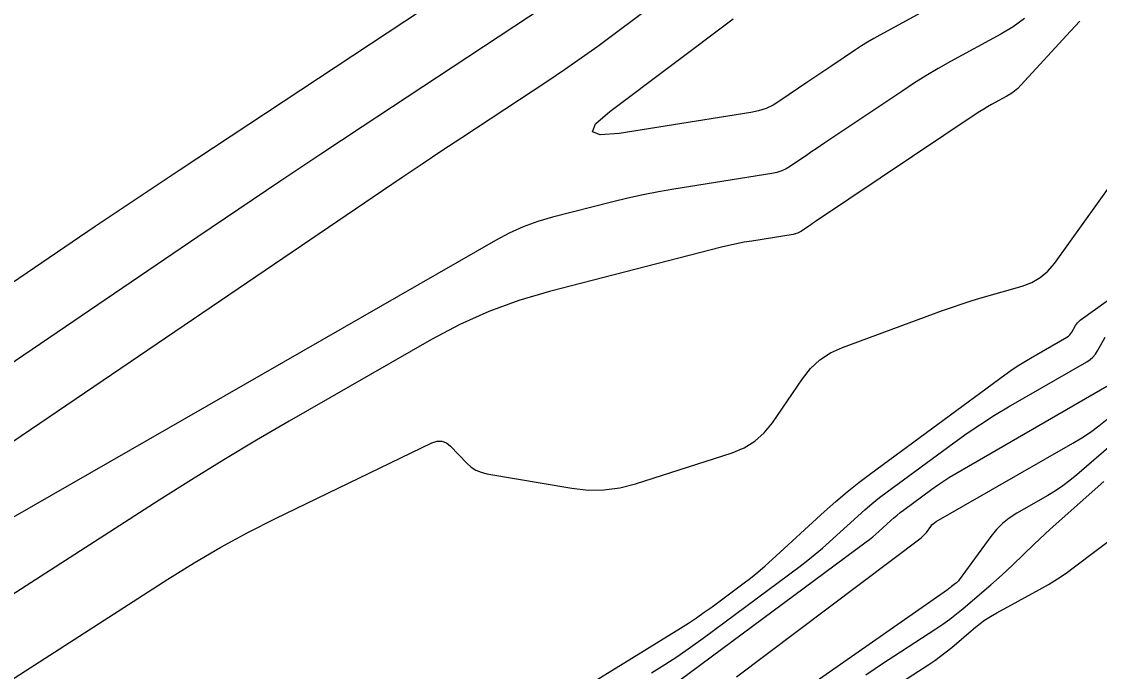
# Model space of a CAD drawing. Extents: x 1768942 to 1774819, y 723037 to 732099.
# Drawn here: x 1770514.2 to 1770578.6, y 724633.8 to 724672.6 of the extents above; entities that cross this region are included whole.
import ezdxf

# ---------------------------------------------------------------- set-up
doc = ezdxf.new("R2010")
doc.units = 0
doc.layers.add('R_Contours', color=7, linetype='Continuous')

msp = doc.modelspace()

# ---------------------------------------------------------------- linework, layer by layer
at = {"layer": 'R_Contours'}
for points in [[(1770550.573, 724681.497), (1770523.635, 724663.7), (1770522.376, 724662.866), (1770521.121, 724662.028), (1770519.868, 724661.187), (1770518.617, 724660.341), (1770513.62, 724656.951)], [(1770502.894, 724640.195), (1770535.757, 724662.492), (1770536.939, 724663.291), (1770538.123, 724664.087), (1770539.31, 724664.879), (1770540.5, 724665.667), (1770545.627, 724669.054), (1770546.63, 724669.728), (1770547.622, 724670.416), (1770548.605, 724671.12), (1770549.576, 724671.838), (1770555.062, 724675.957)], [(1770572.308, 724675.531), (1770565.451, 724671.778), (1770565.079, 724671.568), (1770564.712, 724671.351), (1770564.349, 724671.125), (1770563.992, 724670.892), (1770562.572, 724669.94), (1770562.218, 724669.702), (1770561.864, 724669.463), (1770561.51, 724669.223), (1770561.157, 724668.983), (1770559.486, 724667.844), (1770559.08, 724667.598), (1770558.654, 724667.401), (1770558.21, 724667.252), (1770557.746, 724667.153), (1770549.896, 724665.905), (1770548.762, 724665.813), (1770548.291, 724666.001), (1770548.483, 724666.471), (1770549.338, 724667.222), (1770556.688, 724672.74)], [(1770509.853, 724649.655), (1770524.736, 724659.753), (1770527.179, 724661.405), (1770529.627, 724663.05), (1770532.081, 724664.687), (1770534.539, 724666.317), (1770548.1, 724675.276)], [(1770577.385, 724672.598), (1770576.817, 724672.012), (1770573.86, 724668.783), (1770573.674, 724668.596), (1770573.474, 724668.426), (1770573.262, 724668.272), (1770573.035, 724668.136), (1770572.104, 724667.627), (1770571.873, 724667.497), (1770571.645, 724667.362), (1770571.42, 724667.221), (1770571.197, 724667.076), (1770561.656, 724660.681), (1770561.544, 724660.605), (1770561.432, 724660.53), (1770561.32, 724660.454), (1770561.208, 724660.378), (1770560.761, 724660.073), (1770560.647, 724660.004), (1770560.527, 724659.948), (1770560.401, 724659.907), (1770560.271, 724659.879), (1770557.798, 724659.485), (1770557.343, 724659.408), (1770556.889, 724659.319), (1770556.438, 724659.22), (1770555.989, 724659.11), (1770545.73, 724656.468), (1770543.895, 724655.93), (1770542.109, 724655.272), (1770540.371, 724654.496), (1770538.681, 724653.6), (1770530.195, 724648.733), (1770528.234, 724647.591), (1770526.287, 724646.425), (1770524.355, 724645.233), (1770522.438, 724644.018), (1770507.098, 724634.15)], [(1770574.086, 724672.765), (1770573.401, 724672.272), (1770572.672, 724671.834), (1770569.671, 724670.191), (1770568.925, 724669.772), (1770568.19, 724669.337), (1770567.464, 724668.885), (1770566.749, 724668.417), (1770562.158, 724665.34), (1770561.902, 724665.168), (1770561.648, 724664.996), (1770561.393, 724664.824), (1770561.139, 724664.651), (1770560.123, 724663.958), (1770559.863, 724663.801), (1770559.591, 724663.675), (1770559.306, 724663.58), (1770559.008, 724663.516), (1770553.145, 724662.584), (1770552.23, 724662.427), (1770551.32, 724662.249), (1770550.413, 724662.05), (1770549.512, 724661.829), (1770545.914, 724660.902), (1770545.026, 724660.642), (1770544.162, 724660.324), (1770543.321, 724659.948), (1770542.504, 724659.515), (1770509.099, 724640.356)], [(1770544.584, 724630.842), (1770553.539, 724636.377), (1770554.022, 724636.682), (1770554.498, 724636.998), (1770554.967, 724637.324), (1770555.43, 724637.659), (1770557.267, 724639.022), (1770557.722, 724639.368), (1770558.167, 724639.726), (1770558.603, 724640.095), (1770559.029, 724640.476), (1770562.147, 724643.332), (1770562.815, 724643.928), (1770563.497, 724644.505), (1770564.196, 724645.063), (1770564.909, 724645.604), (1770572.903, 724651.492), (1770573.274, 724651.758), (1770573.652, 724652.013), (1770574.037, 724652.257), (1770574.429, 724652.491), (1770576.612, 724653.753), (1770576.702, 724653.813), (1770576.781, 724653.883), (1770576.85, 724653.963), (1770576.909, 724654.053), (1770577.125, 724654.433), (1770577.183, 724654.524), (1770577.25, 724654.608), (1770577.325, 724654.683), (1770577.41, 724654.751), (1770594.747, 724667.213)], [(1770503.245, 724626.629), (1770522.956, 724639.308), (1770524.521, 724640.282), (1770526.114, 724641.208), (1770527.733, 724642.085), (1770529.38, 724642.914), (1770538.708, 724647.436), (1770539.015, 724647.538), (1770539.304, 724647.539), (1770539.575, 724647.438), (1770539.828, 724647.236), (1770540.802, 724646.222), (1770541.059, 724645.993), (1770541.341, 724645.813), (1770541.649, 724645.681), (1770541.982, 724645.597), (1770547.071, 724644.728), (1770548.03, 724644.621), (1770548.982, 724644.63), (1770549.925, 724644.755), (1770550.86, 724644.995), (1770556.626, 724646.844), (1770557.344, 724647.138), (1770557.986, 724647.536), (1770558.549, 724648.037), (1770559.036, 724648.642), (1770560.829, 724651.267), (1770561.314, 724651.875), (1770561.874, 724652.389), (1770562.508, 724652.807), (1770563.217, 724653.129), (1770569.194, 724655.334), (1770569.779, 724655.543), (1770570.367, 724655.742), (1770570.959, 724655.929), (1770571.554, 724656.105), (1770573.943, 724656.789), (1770574.511, 724657.002), (1770575.02, 724657.298), (1770575.47, 724657.678), (1770575.862, 724658.141), (1770581.859, 724666.497)], [(1770551.826, 724633.702), (1770552.612, 724634.2), (1770553.387, 724634.713), (1770554.151, 724635.243), (1770554.904, 724635.789), (1770560.693, 724640.083), (1770561.146, 724640.428), (1770561.589, 724640.785), (1770562.023, 724641.152), (1770562.448, 724641.531), (1770564.127, 724643.07), (1770564.552, 724643.448), (1770564.986, 724643.815), (1770565.43, 724644.171), (1770565.884, 724644.514), (1770569.862, 724647.445), (1770570.656, 724648.013), (1770571.465, 724648.559), (1770572.289, 724649.082), (1770573.128, 724649.582), (1770577.8, 724652.283), (1770577.991, 724652.411), (1770578.161, 724652.561), (1770578.309, 724652.732), (1770578.435, 724652.924), (1770578.896, 724653.738)], [(1770583.865, 724651.279), (1770577.198, 724645.521), (1770576.787, 724645.183), (1770576.362, 724644.866), (1770575.922, 724644.57), (1770575.467, 724644.296), (1770573.619, 724643.238), (1770573.175, 724642.952), (1770572.769, 724642.625), (1770572.4, 724642.257), (1770572.068, 724641.847), (1770570.184, 724639.255), (1770570.137, 724639.195), (1770570.086, 724639.139), (1770570.031, 724639.087), (1770569.971, 724639.039), (1770569.727, 724638.855), (1770569.665, 724638.809), (1770569.604, 724638.763), (1770569.541, 724638.719), (1770569.479, 724638.675), (1770554.994, 724628.559)], [(1770552.91, 724632.831), (1770564.639, 724641.53), (1770564.833, 724641.678), (1770565.022, 724641.83), (1770565.208, 724641.987), (1770565.389, 724642.149), (1770566.107, 724642.807), (1770566.289, 724642.969), (1770566.475, 724643.126), (1770566.665, 724643.278), (1770566.859, 724643.425), (1770568.541, 724644.664), (1770568.89, 724644.914), (1770569.245, 724645.154), (1770569.608, 724645.384), (1770569.976, 724645.604), (1770578.987, 724650.813)], [(1770556.896, 724633.468), (1770567.915, 724641.774), (1770568.001, 724641.844), (1770568.081, 724641.92), (1770568.156, 724642.002), (1770568.224, 724642.089), (1770568.487, 724642.45), (1770568.556, 724642.536), (1770568.634, 724642.614), (1770568.719, 724642.682), (1770568.812, 724642.742), (1770576.969, 724647.41), (1770577.504, 724647.734), (1770578.022, 724648.082), (1770578.522, 724648.455), (1770579.005, 724648.852)], [(1770564.613, 724633.59), (1770565.161, 724633.973), (1770565.716, 724634.347), (1770566.275, 724634.714), (1770568.79, 724636.339), (1770569.213, 724636.623), (1770569.626, 724636.92), (1770570.029, 724637.231), (1770570.422, 724637.556), (1770572.077, 724638.971), (1770572.411, 724639.26), (1770572.739, 724639.555), (1770573.063, 724639.854), (1770573.383, 724640.158), (1770574.652, 724641.386), (1770574.971, 724641.691), (1770575.293, 724641.992), (1770575.618, 724642.291), (1770575.946, 724642.586), (1770578.305, 724644.682), (1770578.809, 724645.128)], [(1770560.049, 724628.835), (1770568.378, 724634.217), (1770568.731, 724634.453), (1770569.075, 724634.701), (1770569.411, 724634.96), (1770569.739, 724635.231), (1770571.032, 724636.336), (1770571.361, 724636.604), (1770571.703, 724636.853), (1770572.058, 724637.083), (1770572.425, 724637.296), (1770574.974, 724638.682), (1770575.517, 724638.99), (1770576.047, 724639.318), (1770576.565, 724639.666), (1770577.071, 724640.032), (1770582.244, 724643.931)]]:
    msp.add_lwpolyline(points, dxfattribs=at)

doc.saveas('drawing.dxf')
